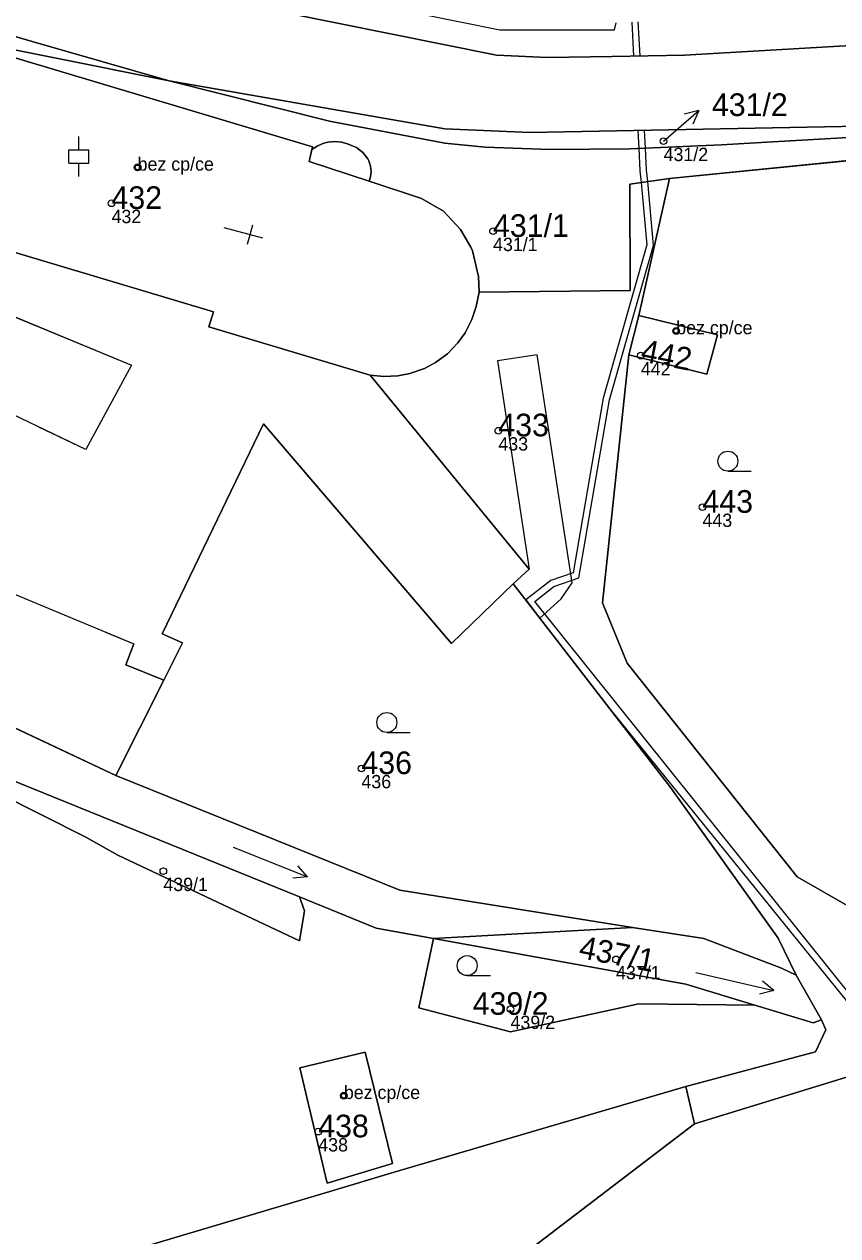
# Model space of a CAD drawing. Extents: x -878211 to -870363, y -1058464 to -1052522.
# Drawn here: x -874334.8 to -874273.7, y -1056320.4 to -1056229.4 of the extents above; entities that cross this region are included whole.
import ezdxf

# ---------------------------------------------------------------- set-up
doc = ezdxf.new("R2010")
doc.units = 0
for name, color, linetype in [('Vrstva 1', 7, 'Continuous'), ('Vrstva 13', 7, 'Continuous'), ('Vrstva 2', 7, 'Continuous'), ('Vrstva 3', 7, 'Continuous'), ('Vrstva 4', 7, 'Continuous'), ('Vrstva 5', 7, 'Continuous'), ('Vrstva 50', 7, 'Continuous'), ('Vrstva 51', 7, 'Continuous'), ('Vrstva 52', 7, 'Continuous'), ('Vrstva 7', 7, 'Continuous')]:
    doc.layers.add(name, color=color, linetype=linetype)

msp = doc.modelspace()

# ---------------------------------------------------------------- linework, layer by layer
at = {"layer": 'Vrstva 1'}
for p, q in [((-874323.86, -1056233.66), (-874341.49, -1056230.14)), ((-874268.45, -1056239.22), (-874286.31, -1056241.01)), ((-874288.61, -1056251.31), (-874286.31, -1056241.01)), ((-874289.36, -1056254.25), (-874288.61, -1056251.31)), ((-874336.8, -1056281.65), (-874327.88, -1056285.85)), ((-874327.88, -1056285.85), (-874306.56, -1056294.46)), ((-874272.8, -1056295.72), (-874276.73, -1056293.45)), ((-874306.56, -1056294.46), (-874289.1, -1056297.26)), ((-874289.1, -1056297.26), (-874304.02, -1056298.1)), ((-874289.1, -1056297.26), (-874283.74, -1056298.08)), ((-874276.8, -1056300.85), (-874274.9, -1056304.19)), ((-874279.92, -1056303.1), (-874275.54, -1056304.43)), ((-874275.54, -1056304.43), (-874274.9, -1056304.19)), ((-874285.09, -1056309.2), (-874284.45, -1056312)), ((-874311.81, -1056317.09), (-874332.51, -1056323.25))]:
    msp.add_line(p, q, dxfattribs=at)
for points in [[(-874381.63, -1056222.09), (-874375.91, -1056222.24), (-874372.52, -1056221.85), (-874370.64, -1056221.63), (-874366.12, -1056221.55), (-874362.98, -1056222.19), (-874358.07, -1056223.68), (-874350.94, -1056225.82), (-874344.13, -1056227.82), (-874340.76, -1056228.8), (-874333.99, -1056230.76), (-874323.86, -1056233.66)], [(-874138.73, -1056245.44), (-874195.46, -1056234.16), (-874216.86, -1056231.45), (-874226.76, -1056230.39), (-874231.06, -1056230.07), (-874249.04, -1056229.65), (-874285.19, -1056231.75), (-874290.65, -1056231.84), (-874295.48, -1056231.91), (-874299.31, -1056231.75), (-874319.2, -1056227.74)], [(-874300.61, -1056249.55), (-874300.65, -1056248.38), (-874301.1, -1056246.45), (-874301.22, -1056246.17), (-874302.01, -1056244.85), (-874303.28, -1056243.47), (-874304.93, -1056242.51), (-874308.85, -1056241.22), (-874308.76, -1056240.88), (-874308.72, -1056240.49), (-874308.77, -1056240.09), (-874308.88, -1056239.69), (-874308.96, -1056239.52), (-874309.33, -1056239.05), (-874309.82, -1056238.69), (-874310.19, -1056238.54), (-874310.49, -1056238.41), (-874310.94, -1056238.29), (-874311.41, -1056238.24), (-874311.95, -1056238.29), (-874312.34, -1056238.39), (-874312.77, -1056238.58), (-874313.16, -1056238.84), (-874313.12, -1056238.63), (-874341.49, -1056230.14)], [(-874323.86, -1056233.66), (-874311.83, -1056236.7), (-874303.17, -1056238.36), (-874300.14, -1056238.65), (-874295.27, -1056238.83), (-874289.3, -1056238.77), (-874282.41, -1056238.47), (-874279.43, -1056238.31), (-874268.52, -1056237.68), (-874259.65, -1056237.18), (-874250.02, -1056236.74)], [(-874323.86, -1056233.66), (-874303.18, -1056237.27), (-874296.81, -1056237.55), (-874249.99, -1056236.64)], [(-874286.31, -1056241.01), (-874289.29, -1056241.43), (-874289.27, -1056249.43), (-874300.61, -1056249.55)], [(-874344.1, -1056242.76), (-874344.24, -1056243.93), (-874320.55, -1056251.02), (-874320.9, -1056252.16), (-874308.78, -1056255.79)], [(-874308.78, -1056255.79), (-874307.75, -1056255.88), (-874306.72, -1056255.83), (-874305.8, -1056255.66), (-874304.7, -1056255.29), (-874303.88, -1056254.84), (-874302.99, -1056254.18), (-874302.2, -1056253.36), (-874301.66, -1056252.6), (-874301.16, -1056251.6), (-874300.82, -1056250.61), (-874300.61, -1056249.55)], [(-874288.61, -1056251.31), (-874282.7, -1056252.74), (-874283.52, -1056255.71), (-874289.36, -1056254.25)], [(-874276.73, -1056293.45), (-874289.5, -1056277.42), (-874291.34, -1056272.88), (-874289.36, -1056254.25)], [(-874308.78, -1056255.79), (-874296.84, -1056270.35), (-874298.04, -1056271.46)], [(-874327.88, -1056285.85), (-874324.27, -1056278.68), (-874322.87, -1056275.88), (-874324.4, -1056275.21), (-874316.8, -1056259.44), (-874302.69, -1056275.93), (-874298.04, -1056271.46)], [(-874358.07, -1056271.85), (-874356, -1056274.4), (-874338.65, -1056284.99), (-874314.1, -1056294.95)], [(-874298.04, -1056271.46), (-874296.06, -1056274.02), (-874286.21, -1056286.78), (-874278.15, -1056298.07), (-874276.8, -1056300.85)], [(-874358.86, -1056275.91), (-874353.34, -1056278.8), (-874330.12, -1056290.48), (-874327.72, -1056291.84)], [(-874327.72, -1056291.84), (-874314.1, -1056298.27), (-874313.72, -1056296.01), (-874314.1, -1056294.95)], [(-874314.1, -1056294.95), (-874308.34, -1056297.31), (-874304.02, -1056298.1)], [(-874304.02, -1056298.1), (-874305.13, -1056303.29), (-874298.25, -1056305.1), (-874288.61, -1056303), (-874279.92, -1056303.1)], [(-874304.02, -1056298.1), (-874285.1, -1056301.52), (-874279.92, -1056303.1)], [(-874283.74, -1056298.08), (-874277.91, -1056300.31), (-874276.8, -1056300.85)], [(-874284.45, -1056312), (-874270.58, -1056307.75), (-874272.3, -1056303.24), (-874270.66, -1056299.49), (-874268.45, -1056299.08)], [(-874274.9, -1056304.19), (-874274.57, -1056304.94), (-874275.35, -1056306.6), (-874285.09, -1056309.2)], [(-874309.15, -1056306.63), (-874307.11, -1056314.98), (-874312.02, -1056316.47), (-874314.07, -1056307.81), (-874309.15, -1056306.63)], [(-874285.09, -1056309.2), (-874306.98, -1056315.64), (-874311.81, -1056317.09)], [(-874388.61, -1056371.61), (-874385.14, -1056371.54), (-874356.24, -1056371.49), (-874347.06, -1056367.91), (-874344.01, -1056366.72), (-874341.65, -1056364.53), (-874305.59, -1056328.15), (-874284.45, -1056312)]]:
    msp.add_lwpolyline(points, dxfattribs=at)
at = {"layer": 'Vrstva 13'}
for points in [[(-874308.36, -1056227.97), (-874299.06, -1056229.83), (-874290.45, -1056229.83), (-874290.33, -1056229.31)], [(-874289.15, -1056229.26), (-874289.01, -1056231.81), (-874288.51, -1056231.8), (-874288.66, -1056229.23)], [(-874272.2, -1056303.01), (-874296.43, -1056272.77), (-874294.99, -1056271.65), (-874293.11, -1056271), (-874290.82, -1056257.62), (-874287.52, -1056246.04), (-874287.95, -1056241.24), (-874288.03, -1056240.39), (-874288.12, -1056238.72), (-874288.2, -1056237.38), (-874288.7, -1056237.39), (-874288.62, -1056238.74), (-874288.53, -1056240.43), (-874288.45, -1056241.31), (-874288.02, -1056246), (-874291.3, -1056257.5), (-874293.55, -1056270.62), (-874295.23, -1056271.21), (-874297.11, -1056272.66), (-874296.06, -1056274.02), (-874290.73, -1056280.93), (-874272.73, -1056303.14)]]:
    msp.add_lwpolyline(points, dxfattribs=at)
msp.add_lwpolyline([(-874296.84, -1056270.35), (-874298.04, -1056271.46), (-874296.06, -1056274.02), (-874294.45, -1056272.58), (-874293.62, -1056271.37), (-874296.26, -1056254.25), (-874299.22, -1056254.71)], close=True, dxfattribs=at)
at = {"layer": 'Vrstva 3'}
for p, q in [((-874330.66, -1056238.851), (-874330.66, -1056237.85)), ((-874331.411, -1056238.851), (-874329.909, -1056238.851)), ((-874331.411, -1056239.852), (-874331.411, -1056238.851)), ((-874329.909, -1056239.852), (-874329.909, -1056238.851)), ((-874331.411, -1056239.852), (-874329.909, -1056239.852)), ((-874330.66, -1056240.85), (-874330.66, -1056239.852)), ((-874281.933, -1056262.99), (-874280.183, -1056262.99)), ((-874307.533, -1056282.62), (-874305.783, -1056282.62)), ((-874319.059, -1056291.221), (-874313.496, -1056293.468)), ((-874313.496, -1056293.468), (-874314.214, -1056292.637)), ((-874313.496, -1056293.468), (-874314.59, -1056293.567)), ((-874301.503, -1056300.88), (-874299.753, -1056300.88)), ((-874284.338, -1056300.647), (-874278.492, -1056301.997)), ((-874278.492, -1056301.997), (-874279.331, -1056301.289)), ((-874278.492, -1056301.997), (-874279.557, -1056302.266))]:
    msp.add_line(p, q, dxfattribs=at)
for centre in [(-874281.93286, -1056262.23981), (-874307.53286, -1056281.86981), (-874301.50286, -1056300.12981)]:
    msp.add_circle(centre, 0.75, dxfattribs=at)
at = {"layer": 'Vrstva 4'}
for p, q in [((-874313.16, -1056238.84), (-874313.37, -1056239.72)), ((-874313.37, -1056239.72), (-874308.85, -1056241.22)), ((-874340.83, -1056249.18), (-874326.69, -1056255.04)), ((-874326.69, -1056255.04), (-874330.14, -1056261.37)), ((-874330.14, -1056261.37), (-874333.66712, -1056259.674)), ((-874328.65393, -1056275.08307), (-874326.53, -1056275.97)), ((-874327.12, -1056277.53), (-874326.53, -1056275.97)), ((-874324.27, -1056278.68), (-874327.12, -1056277.53))]:
    msp.add_line(p, q, dxfattribs=at)
at = {"layer": 'Vrstva 5'}
for p, q in [((-874317.625, -1056244.512), (-874318.014, -1056245.963)), ((-874316.852, -1056245.496), (-874319.75, -1056244.72))]:
    msp.add_line(p, q, dxfattribs=at)
for centre in [(-874326.2468, -1056240.16916), (-874285.8168, -1056252.45916), (-874310.7668, -1056309.89916)]:
    msp.add_circle(centre, 0.175, dxfattribs=at)
at = {"layer": 'Vrstva 50'}
for centre in [(-874286.76, -1056238.20994), (-874326.24, -1056240.16994), (-874328.2, -1056242.86994), (-874299.56, -1056244.96994), (-874285.81, -1056252.45994), (-874288.47, -1056254.30994), (-874299.16, -1056259.94994), (-874283.84, -1056265.68994), (-874309.44, -1056285.31994), (-874324.31, -1056293.03994), (-874290.33, -1056299.65994), (-874298.25, -1056303.39994), (-874310.76, -1056309.89994), (-874312.68, -1056312.59994)]:
    msp.add_circle(centre, 0.25, dxfattribs=at)
at = {"layer": 'Vrstva 51'}
for points in [[(-874226.76, -1056230.39), (-874231.06, -1056230.07), (-874249.04, -1056229.65), (-874285.19, -1056231.75), (-874290.65, -1056231.84), (-874295.48, -1056231.91), (-874299.31, -1056231.75), (-874319.2, -1056227.74), (-874331.69, -1056225.34), (-874345.62, -1056225.37), (-874368.52, -1056219.53), (-874375.26, -1056217.34), (-874390.07, -1056210.25), (-874397.44, -1056202.44), (-874395.76, -1056190.23), (-874395.9, -1056190.4), (-874397.55, -1056193.62), (-874398.98, -1056199.58)], [(-874398.31, -1056207.12), (-874392.88, -1056216.29), (-874391.91, -1056217.21), (-874385.55, -1056220.23), (-874381.63, -1056222.09), (-874375.91, -1056222.24), (-874372.52, -1056221.85), (-874370.64, -1056221.63), (-874366.12, -1056221.55), (-874362.98, -1056222.19), (-874358.07, -1056223.68), (-874350.94, -1056225.82), (-874344.13, -1056227.82), (-874340.76, -1056228.8), (-874333.99, -1056230.76), (-874323.86, -1056233.66), (-874303.18, -1056237.27), (-874296.81, -1056237.55), (-874249.99, -1056236.64), (-874241.98, -1056236.58), (-874235.99, -1056236.77), (-874231.49, -1056237.12), (-874216.94, -1056238.48)], [(-874319.2, -1056227.74), (-874299.31, -1056231.75), (-874295.48, -1056231.91), (-874290.65, -1056231.84), (-874285.19, -1056231.75), (-874249.04, -1056229.65), (-874231.06, -1056230.07), (-874226.76, -1056230.39)], [(-874341.49, -1056230.14), (-874323.86, -1056233.66), (-874333.99, -1056230.76), (-874340.76, -1056228.8)], [(-874344.24, -1056243.93), (-874320.55, -1056251.02), (-874320.9, -1056252.16), (-874308.78, -1056255.79), (-874307.75, -1056255.88), (-874306.72, -1056255.83), (-874305.8, -1056255.66), (-874304.7, -1056255.29), (-874303.88, -1056254.84), (-874302.99, -1056254.18), (-874302.2, -1056253.36), (-874301.66, -1056252.6), (-874301.16, -1056251.6), (-874300.82, -1056250.61), (-874300.61, -1056249.55), (-874300.65, -1056248.38), (-874301.1, -1056246.45), (-874301.22, -1056246.17), (-874302.01, -1056244.85), (-874303.28, -1056243.47), (-874304.93, -1056242.51), (-874308.85, -1056241.22), (-874308.76, -1056240.88), (-874308.72, -1056240.49), (-874308.77, -1056240.09), (-874308.88, -1056239.69), (-874308.96, -1056239.52), (-874309.33, -1056239.05), (-874309.82, -1056238.69), (-874310.19, -1056238.54), (-874310.49, -1056238.41), (-874310.94, -1056238.29), (-874311.41, -1056238.24), (-874311.95, -1056238.29), (-874312.34, -1056238.39), (-874312.77, -1056238.58), (-874313.16, -1056238.84), (-874313.12, -1056238.63), (-874341.49, -1056230.14)], [(-874268.52, -1056237.68), (-874279.43, -1056238.31), (-874282.41, -1056238.47), (-874289.3, -1056238.77), (-874295.27, -1056238.83), (-874300.14, -1056238.65), (-874303.17, -1056238.36), (-874311.83, -1056236.7), (-874323.86, -1056233.66), (-874341.49, -1056230.14), (-874313.12, -1056238.63), (-874313.16, -1056238.84), (-874312.77, -1056238.58), (-874312.34, -1056238.39), (-874311.95, -1056238.29), (-874311.41, -1056238.24), (-874310.94, -1056238.29), (-874310.49, -1056238.41), (-874310.19, -1056238.54), (-874309.82, -1056238.69), (-874309.33, -1056239.05), (-874308.96, -1056239.52), (-874308.88, -1056239.69), (-874308.77, -1056240.09), (-874308.72, -1056240.49), (-874308.76, -1056240.88), (-874308.85, -1056241.22), (-874304.93, -1056242.51), (-874303.28, -1056243.47), (-874302.01, -1056244.85), (-874301.22, -1056246.17), (-874301.1, -1056246.45), (-874300.65, -1056248.38), (-874300.61, -1056249.55), (-874289.27, -1056249.43), (-874289.29, -1056241.43), (-874286.31, -1056241.01), (-874268.45, -1056239.22)], [(-874272.8, -1056295.72), (-874276.73, -1056293.45), (-874289.5, -1056277.42), (-874291.34, -1056272.88), (-874289.36, -1056254.25), (-874288.61, -1056251.31), (-874286.31, -1056241.01), (-874289.29, -1056241.43), (-874289.27, -1056249.43), (-874300.61, -1056249.55), (-874300.82, -1056250.61), (-874301.16, -1056251.6), (-874301.66, -1056252.6), (-874302.2, -1056253.36), (-874302.99, -1056254.18), (-874303.88, -1056254.84), (-874304.7, -1056255.29), (-874305.8, -1056255.66), (-874306.72, -1056255.83), (-874307.75, -1056255.88), (-874308.78, -1056255.79), (-874296.84, -1056270.35), (-874298.04, -1056271.46), (-874296.06, -1056274.02), (-874286.21, -1056286.78), (-874278.15, -1056298.07), (-874276.8, -1056300.85), (-874274.9, -1056304.19), (-874274.57, -1056304.94), (-874275.35, -1056306.6), (-874285.09, -1056309.2), (-874284.45, -1056312), (-874270.58, -1056307.75)], [(-874336.8, -1056281.65), (-874327.88, -1056285.85), (-874324.27, -1056278.68), (-874322.87, -1056275.88), (-874324.4, -1056275.21), (-874316.8, -1056259.44), (-874302.69, -1056275.93), (-874298.04, -1056271.46), (-874296.84, -1056270.35), (-874308.78, -1056255.79), (-874320.9, -1056252.16), (-874320.55, -1056251.02), (-874344.24, -1056243.93)], [(-874332.51, -1056323.25), (-874311.81, -1056317.09), (-874306.98, -1056315.64), (-874285.09, -1056309.2), (-874275.35, -1056306.6), (-874274.57, -1056304.94), (-874274.9, -1056304.19), (-874275.54, -1056304.43), (-874279.92, -1056303.1), (-874288.61, -1056303), (-874298.25, -1056305.1), (-874305.13, -1056303.29), (-874304.02, -1056298.1), (-874308.34, -1056297.31), (-874314.1, -1056294.95), (-874313.72, -1056296.01), (-874314.1, -1056298.27), (-874327.72, -1056291.84), (-874330.12, -1056290.48), (-874353.34, -1056278.8)], [(-874223.82, -1056297.51), (-874254.81, -1056300.09), (-874261.43, -1056300.34), (-874268.45, -1056299.08), (-874270.66, -1056299.49), (-874272.3, -1056303.24), (-874270.58, -1056307.75), (-874284.45, -1056312), (-874305.59, -1056328.15)]]:
    msp.add_lwpolyline(points, dxfattribs=at)
for points in [[(-874249.99, -1056236.64), (-874296.81, -1056237.55), (-874303.18, -1056237.27), (-874323.86, -1056233.66), (-874311.83, -1056236.7), (-874303.17, -1056238.36), (-874300.14, -1056238.65), (-874295.27, -1056238.83), (-874289.3, -1056238.77), (-874282.41, -1056238.47), (-874279.43, -1056238.31), (-874268.52, -1056237.68), (-874259.65, -1056237.18), (-874250.02, -1056236.74)], [(-874369.51, -1056237.07), (-874372.15, -1056236.98), (-874360.03, -1056269.44), (-874358.07, -1056271.85), (-874356, -1056274.4), (-874338.65, -1056284.99), (-874314.1, -1056294.95), (-874308.34, -1056297.31), (-874304.02, -1056298.1), (-874289.1, -1056297.26), (-874306.56, -1056294.46), (-874327.88, -1056285.85), (-874336.8, -1056281.65), (-874353.92, -1056272.1), (-874358.4, -1056266.93)], [(-874289.36, -1056254.25), (-874291.34, -1056272.88), (-874289.5, -1056277.42), (-874276.73, -1056293.45), (-874272.8, -1056295.72), (-874271.61, -1056263.18), (-874271.03, -1056256.17), (-874270.37, -1056251.29), (-874270.09, -1056249.07), (-874268.45, -1056239.22), (-874286.31, -1056241.01), (-874288.61, -1056251.31), (-874282.7, -1056252.74), (-874283.52, -1056255.71)], [(-874288.61, -1056251.31), (-874289.36, -1056254.25), (-874283.52, -1056255.71), (-874282.7, -1056252.74)], [(-874306.56, -1056294.46), (-874289.1, -1056297.26), (-874283.74, -1056298.08), (-874277.91, -1056300.31), (-874276.8, -1056300.85), (-874278.15, -1056298.07), (-874286.21, -1056286.78), (-874296.06, -1056274.02), (-874298.04, -1056271.46), (-874302.69, -1056275.93), (-874316.8, -1056259.44), (-874324.4, -1056275.21), (-874322.87, -1056275.88), (-874324.27, -1056278.68), (-874327.88, -1056285.85)], [(-874327.72, -1056291.84), (-874314.1, -1056298.27), (-874313.72, -1056296.01), (-874314.1, -1056294.95), (-874338.65, -1056284.99), (-874356, -1056274.4), (-874358.07, -1056271.85), (-874358.86, -1056275.91), (-874353.34, -1056278.8), (-874330.12, -1056290.48)], [(-874274.9, -1056304.19), (-874276.8, -1056300.85), (-874277.91, -1056300.31), (-874283.74, -1056298.08), (-874289.1, -1056297.26), (-874304.02, -1056298.1), (-874285.1, -1056301.52), (-874279.92, -1056303.1), (-874275.54, -1056304.43)], [(-874279.92, -1056303.1), (-874285.1, -1056301.52), (-874304.02, -1056298.1), (-874305.13, -1056303.29), (-874298.25, -1056305.1), (-874288.61, -1056303)], [(-874309.15, -1056306.63), (-874314.07, -1056307.81), (-874312.02, -1056316.47), (-874307.11, -1056314.98)], [(-874309.15, -1056306.63), (-874307.11, -1056314.98), (-874312.02, -1056316.47), (-874314.07, -1056307.81)], [(-874305.59, -1056328.15), (-874284.45, -1056312), (-874285.09, -1056309.2), (-874306.98, -1056315.64), (-874311.81, -1056317.09), (-874332.51, -1056323.25), (-874331.57, -1056326.4), (-874336.9, -1056327.87), (-874347.73, -1056330.86), (-874348.41, -1056328.4), (-874349.53, -1056329.25), (-874357.55, -1056334.76), (-874364.33, -1056341.31), (-874382.15, -1056359.62), (-874387.19, -1056369.44), (-874388.61, -1056371.61), (-874385.14, -1056371.54), (-874356.24, -1056371.49), (-874347.06, -1056367.91), (-874344.01, -1056366.72), (-874341.65, -1056364.53)]]:
    msp.add_lwpolyline(points, close=True, dxfattribs=at)
at = {"layer": 'Vrstva 52'}
for points in [[(-874344.24, -1056243.93), (-874320.55, -1056251.02), (-874320.9, -1056252.16), (-874308.78, -1056255.79), (-874307.75, -1056255.88), (-874306.72, -1056255.83), (-874305.8, -1056255.66), (-874304.7, -1056255.29), (-874303.88, -1056254.84), (-874302.99, -1056254.18), (-874302.2, -1056253.36), (-874301.66, -1056252.6), (-874301.16, -1056251.6), (-874300.82, -1056250.61), (-874300.61, -1056249.55), (-874300.65, -1056248.38), (-874301.1, -1056246.45), (-874301.22, -1056246.17), (-874302.01, -1056244.85), (-874303.28, -1056243.47), (-874304.93, -1056242.51), (-874308.85, -1056241.22), (-874313.37, -1056239.72), (-874313.16, -1056238.84), (-874313.12, -1056238.63), (-874341.49, -1056230.14)], [(-874346.43, -1056267.66), (-874326.53, -1056275.97), (-874327.12, -1056277.53), (-874324.27, -1056278.68), (-874322.87, -1056275.88), (-874324.4, -1056275.21), (-874316.8, -1056259.44), (-874302.69, -1056275.93), (-874298.04, -1056271.46), (-874296.84, -1056270.35), (-874308.78, -1056255.79), (-874320.9, -1056252.16), (-874320.55, -1056251.02), (-874344.24, -1056243.93)]]:
    msp.add_lwpolyline(points, dxfattribs=at)
for points in [[(-874330.14, -1056261.37), (-874342.93, -1056255.22), (-874340.83, -1056249.18), (-874326.69, -1056255.04)], [(-874289.36, -1056254.25), (-874283.52, -1056255.71), (-874282.7, -1056252.74), (-874288.61, -1056251.31)], [(-874307.11, -1056314.98), (-874309.15, -1056306.63), (-874314.07, -1056307.81), (-874312.02, -1056316.47)]]:
    msp.add_lwpolyline(points, close=True, dxfattribs=at)
at = {"layer": 'Vrstva 7'}
for p, q in [((-874286.39, -1056237.87), (-874284.125, -1056235.901)), ((-874284.125, -1056235.901), (-874285.209, -1056236.18)), ((-874284.125, -1056235.901), (-874284.552, -1056236.936)), ((-874286.76, -1056238.2), (-874286.39, -1056237.87))]:
    msp.add_line(p, q, dxfattribs=at)

# ---------------------------------------------------------------- texts
at = {"layer": 'Vrstva 2'}
for s, p in [('431/2', (-874283.13, -1056236.314)), ('432', (-874328.2, -1056243.295)), ('431/1', (-874299.56, -1056245.395)), ('433', (-874299.16, -1056260.375)), ('443', (-874283.84, -1056266.115)), ('436', (-874309.44, -1056285.745)), ('439/2', (-874301.086, -1056303.824)), ('438', (-874312.68, -1056313.025))]:
    msp.add_text(s, height=1.699998, dxfattribs=at).set_placement(p)
for s, p in [('442', (-874288.551, -1056254.727)), ('437/1', (-874293.195, -1056299.536))]:
    msp.add_text(s, height=1.699998, rotation=349, dxfattribs=at).set_placement(p)
at = {"layer": 'Vrstva 50'}
for s, p in [('431/2', (-874286.76, -1056239.699)), ('bez cp/ce', (-874326.24, -1056240.419)), ('432', (-874328.2, -1056244.359)), ('431/1', (-874299.56, -1056246.459)), ('bez cp/ce', (-874285.81, -1056252.71)), ('442', (-874288.47, -1056255.799)), ('433', (-874299.16, -1056261.439)), ('443', (-874283.84, -1056267.179)), ('436', (-874309.44, -1056286.809)), ('439/1', (-874324.31, -1056294.529)), ('437/1', (-874290.33, -1056301.149)), ('439/2', (-874298.25, -1056304.889)), ('bez cp/ce', (-874310.76, -1056310.149)), ('438', (-874312.68, -1056314.089))]:
    msp.add_text(s, height=0.999996, dxfattribs=at).set_placement(p)

doc.saveas('drawing.dxf')
